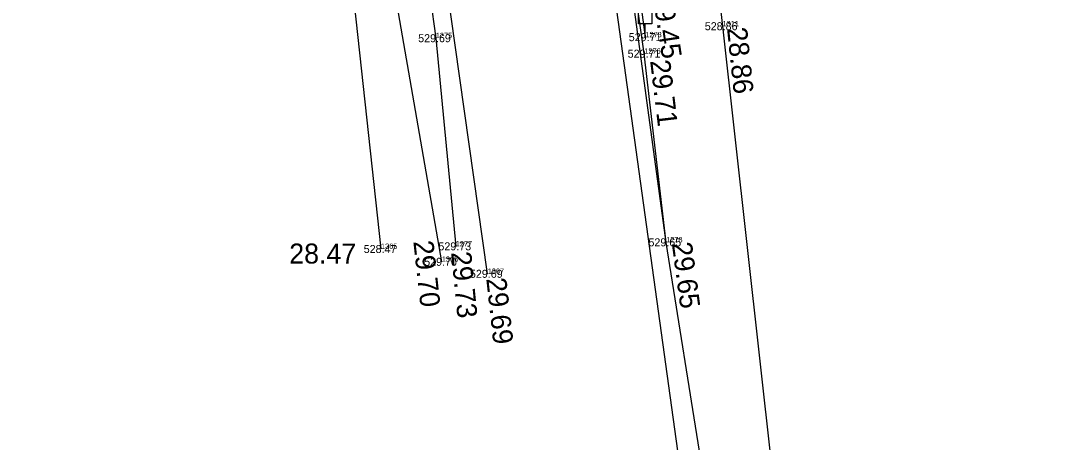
# Model space of a CAD drawing. Extents: x -866693 to -866303, y -1041966 to -1040244.
# Drawn here: x -866499.42 to -866460.32, y -1041781.41 to -1041765.62 of the extents above; entities that cross this region are included whole.
import ezdxf

# ---------------------------------------------------------------- set-up
doc = ezdxf.new("R2010")
doc.units = 0
for name, color, linetype in [('1 hrana zpevněné komunikace-plocha', 7, 'Continuous'), ('14 zábradlí', 7, 'Continuous'), ('15 svodidlo', 7, 'Continuous'), ('7 hrana svah nahoře', 7, 'Continuous'), ('8 hrana svah dole', 7, 'Continuous'), ('82 informační tabule', 7, 'Continuous'), ('Bod', 7, 'Continuous'), ('Nadmořská výška', 7, 'Continuous'), ('Nadmořská výška_tisk', 7, 'Continuous'), ('Číslo bodu', 7, 'Continuous')]:
    doc.layers.add(name, color=color, linetype=linetype)

msp = doc.modelspace()

# ---------------------------------------------------------------- linework, layer by layer
at = {"layer": '1 hrana zpevněné komunikace-plocha'}
for points in [[(-866521.136, -1041445.078), (-866508.392, -1041537.454), (-866498.773, -1041606.69), (-866494.1, -1041640.595), (-866489.402, -1041674.676), (-866486.72, -1041694.284), (-866486.072, -1041699.754), (-866485.271, -1041705.651), (-866480.766, -1041738.663), (-866470.416, -1041813.512), (-866469.678, -1041818.801), (-866468.328, -1041828.98), (-866464.804, -1041855.208), (-866460.868, -1041884.031), (-866456.109, -1041894.798), (-866454.046, -1041896.659), (-866450.549, -1041899.657), (-866442.256, -1041905.958), (-866433.526, -1041913.041), (-866423.347, -1041921.351)], [(-866481.925, -1041775.102), (-866486.062, -1041745.843), (-866486.68, -1041738.761)]]:
    msp.add_lwpolyline(points, dxfattribs=at)
at = {"layer": '14 zábradlí'}
msp.add_line((-866478.454, -1041748.274), (-866476.017, -1041766.233), dxfattribs=at)
at = {"layer": '15 svodidlo'}
for p, q in [((-866486.555, -1041746.98), (-866483.871, -1041766.266)), ((-866476.056, -1041766.848), (-866478.84, -1041747.443)), ((-866483.871, -1041766.266), (-866483.123, -1041774.073)), ((-866475.236, -1041773.922), (-866476.056, -1041766.848))]:
    msp.add_line(p, q, dxfattribs=at)
at = {"layer": '7 hrana svah nahoře'}
for p, q in [((-866475.236, -1041773.922), (-866476.496, -1041764.651)), ((-866483.644, -1041774.651), (-866485.374, -1041764.702)), ((-866468.927, -1041813.406), (-866475.236, -1041773.922))]:
    msp.add_line(p, q, dxfattribs=at)
at = {"layer": '8 hrana svah dole'}
for p, q in [((-866473.345, -1041763.857), (-866473.125, -1041765.823)), ((-866486.922, -1041764.982), (-866485.923, -1041774.166)), ((-866473.125, -1041765.823), (-866467.58, -1041815.696))]:
    msp.add_line(p, q, dxfattribs=at)
at = {"layer": '82 informační tabule'}
msp.add_lwpolyline([(-866476.017, -1041766.233), (-866476.017, -1041765.733), (-866476.267, -1041765.733), (-866476.267, -1041764.733), (-866475.767, -1041764.733), (-866475.767, -1041765.733), (-866476.017, -1041765.733)], dxfattribs=at)
at = {"layer": 'Bod'}
for p, q in [((-866473.125, -1041765.823), (-866473.125, -1041765.823)), ((-866476.017, -1041766.233), (-866476.017, -1041766.233)), ((-866483.871, -1041766.266), (-866483.871, -1041766.266)), ((-866476.056, -1041766.848), (-866476.056, -1041766.848)), ((-866483.123, -1041774.073), (-866483.123, -1041774.073)), ((-866475.236, -1041773.922), (-866475.236, -1041773.922)), ((-866485.923, -1041774.166), (-866485.923, -1041774.166)), ((-866483.644, -1041774.651), (-866483.644, -1041774.651)), ((-866481.925, -1041775.102), (-866481.925, -1041775.102))]:
    msp.add_line(p, q, dxfattribs=at)

# ---------------------------------------------------------------- texts
at = {"layer": 'Nadmořská výška'}
for s, p in [('528.86', (-866473.788, -1041765.97)), ('529.69', (-866484.53, -1041766.42)), ('529.71', (-866476.638, -1041766.38)), ('529.71', (-866476.678, -1041767)), ('528.47', (-866486.57, -1041774.32)), ('529.73', (-866483.771, -1041774.22)), ('529.65', (-866475.899, -1041774.07)), ('529.70', (-866484.304, -1041774.8)), ('529.69', (-866482.59, -1041775.25))]:
    msp.add_text(s, height=0.3, dxfattribs=at).set_placement(p)
at = {"layer": 'Nadmořská výška_tisk'}
for s, rotation, p in [('29.45', 278.6602, (-866475.757, -1041764.599)), ('28.86', 275.9544, (-866472.957, -1041765.892)), ('29.71', 276.8112, (-866475.838, -1041767.114)), ('29.70', 276.2744, (-866484.712, -1041773.887)), ('29.65', 277.5994, (-866475.026, -1041773.954)), ('29.73', 275.5697, (-866483.294, -1041774.295)), ('29.69', 276.2703, (-866481.979, -1041775.282))]:
    msp.add_text(s, height=0.75, rotation=rotation, dxfattribs=at).set_placement(p)
msp.add_text('28.47', height=0.75, dxfattribs=at).set_placement((-866489.361, -1041774.716))
at = {"layer": 'Číslo bodu'}
for s, p in [('1311', (-866473.125, -1041765.823)), ('1275', (-866483.871, -1041766.266)), ('1273', (-866476.017, -1041766.233)), ('1276', (-866476.056, -1041766.848)), ('1365', (-866485.923, -1041774.166)), ('1277', (-866483.123, -1041774.073)), ('1278', (-866475.236, -1041773.922)), ('1366', (-866483.644, -1041774.651)), ('1367', (-866481.925, -1041775.102))]:
    msp.add_text(s, height=0.2, dxfattribs=at).set_placement(p)

doc.saveas('drawing.dxf')
